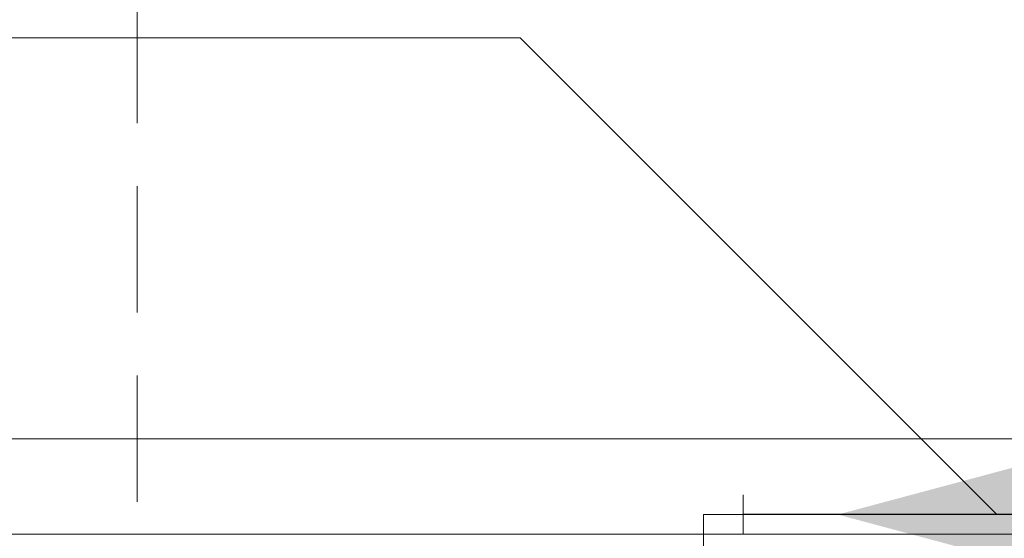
# Model space of a CAD drawing. Header units: millimetres. Extents: x 2 to 902, y -447 to 199.
# Tile 998 of 1056: x 65.35 to 67.83, y 187.27 to 188.57. Entities that reach past the tile are written whole.
import ezdxf

# ---------------------------------------------------------------- set-up
doc = ezdxf.new("R2010")
doc.units = ezdxf.units.MM
doc.header["$MEASUREMENT"] = 0
doc.linetypes.add('HIDDEN2', pattern=[0.47625, 0.3175, -0.15875])
for name, color, linetype, lineweight in [('AF-Condutos', 4, 'Continuous', 25), ('AF-Peça de utilização', 9, 'Continuous', 18), ('AF-Sentido conduto', 9, 'Continuous', 30), ('AF-Textos conduto', 7, 'Continuous', 9), ('DI-Detalhes', 1, 'HIDDEN2', 9), ('IFC-Viga-Contorno', 66, 'Continuous', 5)]:
    doc.layers.add(name, color=color, linetype=linetype, lineweight=lineweight)

msp = doc.modelspace()

# ---------------------------------------------------------------- hatches: boundary and pattern name
at = {"layer": 'AF-Sentido conduto', "linetype": 'Continuous'}
msp.add_hatch(color=7, dxfattribs=at).paths.add_polyline_path([(67.4114, 187.3267), (67.8943, 187.1973), (67.8943, 187.4561)])

# ---------------------------------------------------------------- linework, layer by layer
at = {"layer": 'AF-Condutos'}
msp.add_line((68.4495, 187.3267), (67.1732, 187.3267), dxfattribs=at)
at = {"layer": 'AF-Peça de utilização'}
for p, q in [((67.1732, 187.3767), (67.1732, 187.2767)), ((67.0732, 187.3267), (67.1732, 187.3267)), ((67.0732, 187.3267), (67.0732, 187.0767))]:
    msp.add_line(p, q, dxfattribs=at)
at = {"layer": 'AF-Sentido conduto'}
msp.add_lwpolyline([(68.2114, 187.3267), (67.4114, 187.3267)], dxfattribs=at)
at = {"layer": 'AF-Textos conduto'}
msp.add_lwpolyline([(67.8114, 187.3267), (66.6114, 188.5267), (63.4192, 188.5267)], dxfattribs=at)
at = {"layer": 'DI-Detalhes'}
msp.add_lwpolyline([(65.6474, 189.3258), (71.5557, 189.3258), (71.5557, 184.9778), (65.6474, 184.9778), (65.6474, 189.3258)], dxfattribs=at)
at = {"layer": 'IFC-Viga-Contorno', "color": 7, "lineweight": 5}
for p, q in [((64.4637, 187.5173), (69.8637, 187.5173)), ((64.4637, 187.2773), (69.8638, 187.2773))]:
    msp.add_line(p, q, dxfattribs=at)

doc.saveas('drawing.dxf')
